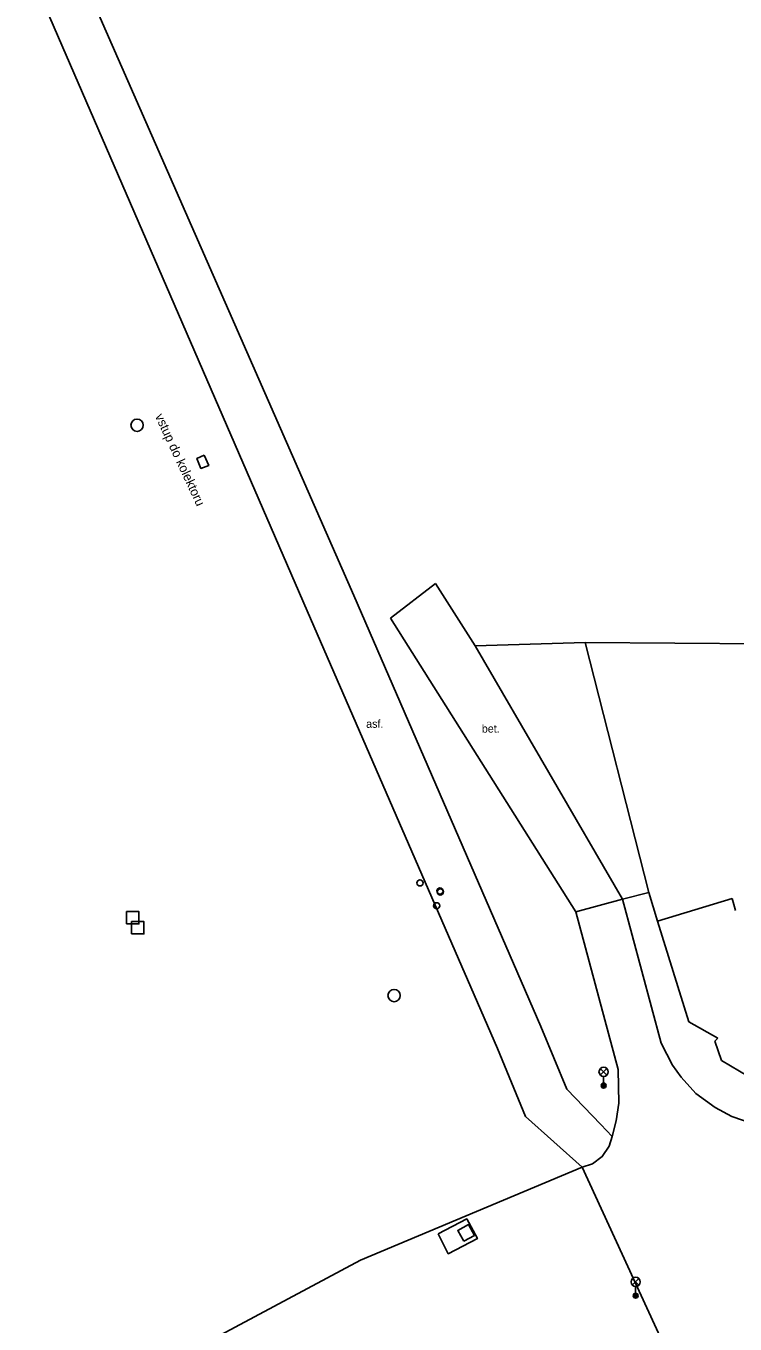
# Model space of a CAD drawing. Extents: x -598341 to -594502, y -1162301 to -1161406.
# Drawn here: x -597992.6 to -597935, y -1161846.7 to -1161741.3 of the extents above; entities that cross this region are included whole.
import ezdxf

# ---------------------------------------------------------------- set-up
doc = ezdxf.new("R2010")
doc.units = 0
for name, color, linetype in [('Vrstva 10', 7, 'Continuous'), ('Vrstva 11', 7, 'Continuous'), ('Vrstva 26', 7, 'Continuous'), ('Vrstva 27', 7, 'Continuous'), ('Vrstva 28', 7, 'Continuous'), ('Vrstva 33', 7, 'Continuous'), ('Vrstva 40', 7, 'Continuous'), ('Vrstva 42', 7, 'Continuous'), ('Vrstva 5', 7, 'Continuous'), ('Vrstva 7', 7, 'Continuous')]:
    doc.layers.add(name, color=color, linetype=linetype)

msp = doc.modelspace()

# ---------------------------------------------------------------- linework, layer by layer
at = {"layer": 'Vrstva 10'}
for p, q in [((-597947.92, -1161813.19), (-597944.13, -1161812.16)), ((-597947.92, -1161813.19), (-597944.48, -1161825.99)), ((-597947.4, -1161833.92), (-597938.69, -1161852.87))]:
    msp.add_line(p, q, dxfattribs=at)
for points in [[(-597944.13, -1161812.16), (-597940.99, -1161823.85)], [(-597940.99, -1161823.85), (-597940.07, -1161825.63), (-597939.37, -1161826.61), (-597938.16, -1161827.94), (-597936.59, -1161829.09), (-597935.24, -1161829.81), (-597933.59, -1161830.37), (-597931.89, -1161830.61), (-597929.91, -1161830.55)], [(-597944.96, -1161831.43), (-597944.64, -1161830.16), (-597944.42, -1161828.74), (-597944.48, -1161825.99)], [(-597947.4, -1161833.92), (-597946.55, -1161833.65), (-597945.77, -1161833.07), (-597945.21, -1161832.23), (-597944.96, -1161831.43)]]:
    msp.add_lwpolyline(points, dxfattribs=at)
at = {"layer": 'Vrstva 11'}
for p, q in [((-597959.32, -1161786.54), (-597962.97, -1161789.35)), ((-597956.08, -1161791.59), (-597959.32, -1161786.54)), ((-597962.97, -1161789.35), (-597947.92, -1161813.19)), ((-597947.16, -1161791.33), (-597956.08, -1161791.59)), ((-597944.13, -1161812.16), (-597956.08, -1161791.59)), ((-597925.35, -1161791.5), (-597947.16, -1161791.33)), ((-597947.16, -1161791.33), (-597941.98, -1161811.61)), ((-597944.13, -1161812.16), (-597941.98, -1161811.61)), ((-597941.98, -1161811.61), (-597941.28, -1161813.95))]:
    msp.add_line(p, q, dxfattribs=at)
for points in [[(-597944.96, -1161831.43), (-597945.88, -1161830.47), (-597948.64, -1161827.59), (-597950.77, -1161822.51), (-597965.93, -1161787.5), (-597989.27, -1161734.36)], [(-597992.56, -1161736.07), (-597969.72, -1161788.75), (-597954.28, -1161824.29), (-597952.01, -1161829.82), (-597947.4, -1161833.92)], [(-597978.08, -1161776.12), (-597977.72, -1161776.94), (-597978.35, -1161777.19), (-597978.68, -1161776.38), (-597978.08, -1161776.12)], [(-597959.1, -1161839.34), (-597956.77, -1161838.13), (-597955.9, -1161839.72), (-597958.27, -1161840.95), (-597959.1, -1161839.34)]]:
    msp.add_lwpolyline(points, dxfattribs=at)
at = {"layer": 'Vrstva 26'}
for points in [[(-597984.39, -1161814.17), (-597983.39, -1161814.17), (-597983.39, -1161813.17), (-597984.39, -1161813.17)], [(-597983.98, -1161814.99), (-597982.98, -1161814.99), (-597982.98, -1161813.99), (-597983.98, -1161813.99)], [(-597957.02, -1161839.94), (-597956.14, -1161839.46), (-597956.62, -1161838.58), (-597957.5, -1161839.06)]]:
    msp.add_lwpolyline(points, close=True, dxfattribs=at)
at = {"layer": 'Vrstva 27'}
for centre in [(-597983.54, -1161773.68), (-597962.67, -1161819.99)]:
    msp.add_circle(centre, 0.5, dxfattribs=at)
at = {"layer": 'Vrstva 28'}
for centre in [(-597960.57, -1161810.84), (-597958.95, -1161811.5), (-597958.92, -1161811.58), (-597959.22, -1161812.7)]:
    msp.add_circle(centre, 0.25, dxfattribs=at)
at = {"layer": 'Vrstva 33'}
for p, q in [((-597945.93, -1161826.44), (-597945.4, -1161825.91)), ((-597945.93, -1161825.91), (-597945.4, -1161826.44)), ((-597945.66, -1161826.55), (-597945.66, -1161827.3)), ((-597943.33, -1161843.5), (-597942.8, -1161842.97)), ((-597943.33, -1161842.97), (-597942.8, -1161843.5)), ((-597943.06, -1161843.61), (-597943.06, -1161844.36))]:
    msp.add_line(p, q, dxfattribs=at)
for centre, radius in [((-597945.66, -1161826.18), 0.375), ((-597945.66, -1161827.3), 0.2), ((-597945.66, -1161827.3), 0.145), ((-597945.66, -1161827.3), 0.0876), ((-597943.06, -1161843.24), 0.375), ((-597943.06, -1161844.36), 0.2), ((-597943.06, -1161844.36), 0.145), ((-597943.06, -1161844.36), 0.0876)]:
    msp.add_circle(centre, radius, dxfattribs=at)
at = {"layer": 'Vrstva 5'}
for p, q in [((-597941.28, -1161813.95), (-597935.22, -1161812.1)), ((-597935.22, -1161812.1), (-597934.95, -1161813.07)), ((-597938.75, -1161822.13), (-597941.28, -1161813.95)), ((-597936.4, -1161823.44), (-597938.75, -1161822.13)), ((-597936.62, -1161823.68), (-597936.4, -1161823.44)), ((-597936.09, -1161825.26), (-597936.62, -1161823.68)), ((-597933.89, -1161826.56), (-597936.09, -1161825.26))]:
    msp.add_line(p, q, dxfattribs=at)
at = {"layer": 'Vrstva 7'}
msp.add_lwpolyline([(-597947.4, -1161833.92), (-597965.4, -1161841.47), (-597982.61, -1161850.68), (-597985.66, -1161852.31)], dxfattribs=at)

# ---------------------------------------------------------------- texts
at = {"layer": 'Vrstva 40'}
for s, p in [('asf.', (-597964.94, -1161798.25)), ('bet.', (-597955.55, -1161798.64))]:
    msp.add_text(s, height=0.65, dxfattribs=at).set_placement(p)
at = {"layer": 'Vrstva 42'}
msp.add_text('vstup do kolektoru', height=0.75, rotation=294.9091, dxfattribs=at).set_placement((-597982.1, -1161772.95))

doc.saveas('drawing.dxf')
